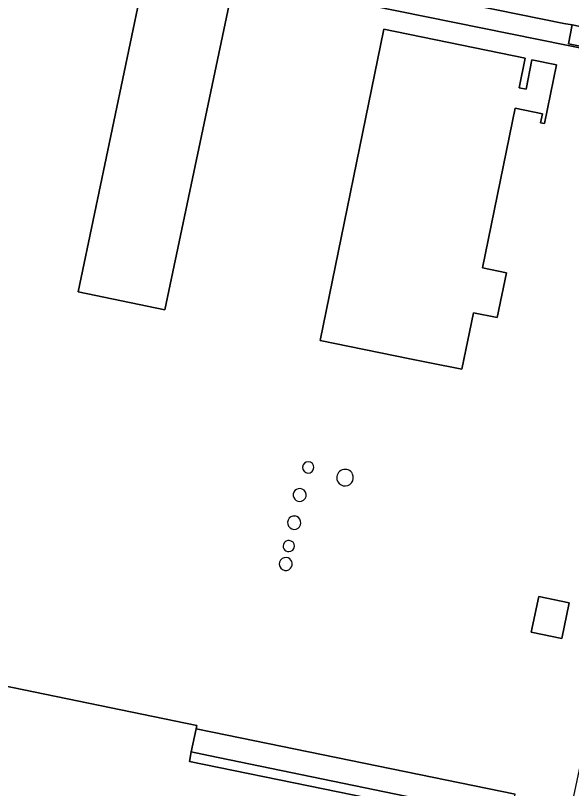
# Model space of a CAD drawing. Extents: x 157692 to 159674, y 381452 to 383291.
# Drawn here: x 158454.9 to 158551.4, y 382340.2 to 382474.4 of the extents above; entities that cross this region are included whole.
import ezdxf

# ---------------------------------------------------------------- set-up
doc = ezdxf.new("R2010")
doc.units = 0
for name, color, linetype in [('IMGEO_Erf', 7, 'Continuous'), ('IMGEO_Groenvoorziening', 7, 'Continuous'), ('IMGEO_Lage_trafo', 7, 'Continuous'), ('IMGEO_Pand', 7, 'Continuous'), ('IMGEO_Rijbaan_lokaal_gesloten', 7, 'Continuous'), ('IMGEO_Voetpad_open', 7, 'Continuous')]:
    doc.layers.add(name, color=color, linetype=linetype)

msp = doc.modelspace()

# ---------------------------------------------------------------- linework, layer by layer
at = {"layer": 'IMGEO_Erf'}
for points in [[(158551.81, 382338.85), (158552.92, 382344.3), (158553.89, 382349.09), (158567.58, 382415.87), (158577.18, 382462.68), (158570.18, 382468.83), (158556.12, 382471.74), (158555.35, 382468.25), (158516.52, 382476.07), (158514.54, 382476.47), (158509.69, 382477.44), (158475.13, 382484.4), (158465.11, 382486.42), (158458.99, 382487.65), (158450.6, 382489.33)], [(158391.05, 382258.71), (158413.08, 382366.2), (158486.34, 382351.12), (158486.22, 382350.53), (158489.06, 382349.95), (158541.61, 382339.17)], [(158531.52, 382337.02), (158488.39, 382345.93), (158485.4, 382346.55), (158485.06, 382344.85), (158531.46, 382335.37)]]:
    msp.add_lwpolyline(points, dxfattribs=at)
for points in [[(158465.78, 382426.4), (158477.13, 382480.6), (158492.18, 382477.45), (158480.83, 382423.25)], [(158518.8, 382471.96), (158543.36, 382466.96), (158542.31, 382461.81), (158543.49, 382461.57), (158544.52, 382466.66), (158548.76, 382465.79), (158546.68, 382455.6), (158546, 382455.74), (158546.32, 382457.31), (158541.59, 382458.27), (158535.95, 382430.55), (158540.07, 382429.71), (158538.49, 382421.92), (158534.36, 382422.76), (158532.36, 382412.94), (158526.77, 382414.08), (158523.33, 382414.78), (158507.79, 382417.95)], [(158545.68, 382373.49), (158550.96, 382372.39), (158549.68, 382366.23), (158544.4, 382367.33)]]:
    msp.add_lwpolyline(points, close=True, dxfattribs=at)
for centre, radius, start, end in [((158505.7, 382395.91), 0.989, 88.1298, 267.0018), ((158505.68, 382395.92), 0.989, 268.1422, 86.9895), ((158512.08, 382394.12), 1.45, 26.6506, 192.3887), ((158512.07, 382394.14), 1.44, 193.4464, 25.5929), ((158504.2, 382391.12), 1.13, 86.76, 287.1309), ((158504.22, 382391.12), 1.12, 286.0719, 87.819), ((158503.26, 382386.32), 1.16, 84.4403, 304.474), ((158503.22, 382386.31), 1.18, 306.5069, 82.4074), ((158502.3, 382382.26), 0.969, 84.2337, 271.794), ((158502.34, 382382.26), 0.967, 269.021, 87.0067), ((158501.79, 382379.14), 1.12, 84.2346, 318.7505), ((158501.83, 382379.16), 1.1, 316.6776, 86.3075)]:
    msp.add_arc(centre, radius, start, end, dxfattribs=at)
at = {"layer": 'IMGEO_Groenvoorziening'}
msp.add_lwpolyline([(158522.41, 382478.64), (158515.32, 382480.09), (158514.54, 382476.47), (158516.52, 382476.07), (158555.35, 382468.25), (158556.12, 382471.74), (158555.07, 382472), (158554.41, 382468.76), (158550.86, 382469.46), (158551.51, 382472.71), (158550.05, 382472.98)], close=True, dxfattribs=at)
at = {"layer": 'IMGEO_Lage_trafo'}
for centre, radius, start, end in [((158505.7, 382395.91), 0.989, 88.1298, 267.0018), ((158505.68, 382395.92), 0.989, 268.1422, 86.9895), ((158512.08, 382394.12), 1.45, 26.6506, 192.3887), ((158512.07, 382394.14), 1.44, 193.4464, 25.5929), ((158504.2, 382391.12), 1.13, 86.76, 287.1309), ((158504.22, 382391.12), 1.12, 286.0719, 87.819), ((158503.26, 382386.32), 1.16, 84.4403, 304.474), ((158503.22, 382386.31), 1.18, 306.5069, 82.4074), ((158502.3, 382382.26), 0.969, 84.2337, 271.794), ((158502.34, 382382.26), 0.967, 269.021, 87.0067), ((158501.79, 382379.14), 1.12, 84.2346, 318.7505), ((158501.83, 382379.16), 1.1, 316.6776, 86.3075)]:
    msp.add_arc(centre, radius, start, end, dxfattribs=at)
at = {"layer": 'IMGEO_Pand'}
for points in [[(158480.83, 382423.25), (158492.18, 382477.45), (158477.13, 382480.6), (158465.78, 382426.4)], [(158526.77, 382414.08), (158532.36, 382412.94), (158534.36, 382422.76), (158538.49, 382421.92), (158540.07, 382429.71), (158535.95, 382430.55), (158541.59, 382458.27), (158546.32, 382457.31), (158546, 382455.74), (158546.68, 382455.6), (158548.76, 382465.79), (158544.52, 382466.66), (158543.49, 382461.57), (158542.31, 382461.81), (158543.36, 382466.96), (158518.8, 382471.96), (158507.79, 382417.95), (158523.33, 382414.78)], [(158549.68, 382366.23), (158550.96, 382372.39), (158545.68, 382373.49), (158544.4, 382367.33)]]:
    msp.add_lwpolyline(points, close=True, dxfattribs=at)
msp.add_lwpolyline([(158531.46, 382335.37), (158485.06, 382344.85), (158485.4, 382346.55), (158486.22, 382350.53), (158486.34, 382351.12), (158413.08, 382366.2), (158391.05, 382258.71)], dxfattribs=at)
at = {"layer": 'IMGEO_Rijbaan_lokaal_gesloten'}
msp.add_lwpolyline([(158486.22, 382350.53), (158485.4, 382346.55), (158488.39, 382345.93), (158531.52, 382337.02), (158540.36, 382333.17), (158541.61, 382339.17), (158489.06, 382349.95)], close=True, dxfattribs=at)
at = {"layer": 'IMGEO_Voetpad_open'}
msp.add_lwpolyline([(158554.92, 382478.04), (158545.86, 382479.93), (158523.85, 382484.46), (158523.63, 382484.51), (158523.53, 382484.02), (158523.51, 382484.03), (158522.41, 382478.64), (158550.05, 382472.98), (158551.51, 382472.71), (158555.07, 382472), (158556.12, 382471.74), (158570.18, 382468.83), (158577.18, 382462.68), (158579.35, 382464.77), (158580.25, 382469.14)], dxfattribs=at)
msp.add_lwpolyline([(158555.07, 382472), (158551.51, 382472.71), (158550.86, 382469.46), (158554.41, 382468.76)], close=True, dxfattribs=at)

doc.saveas('drawing.dxf')
